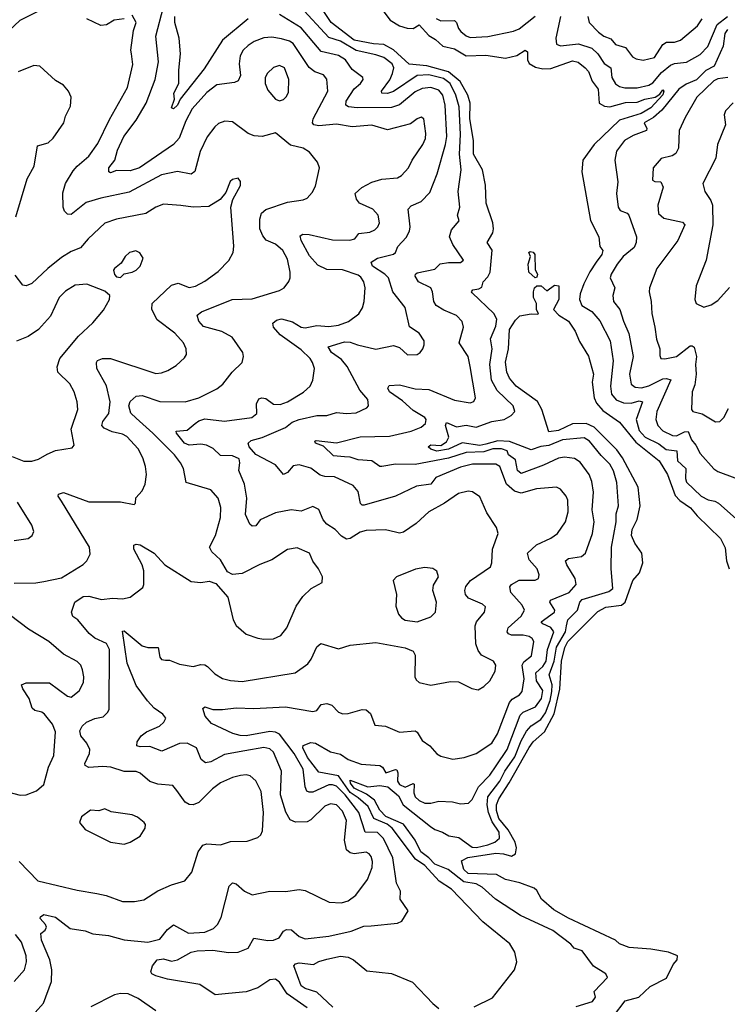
# Model space of a CAD drawing. Extents: x 1245515 to 1420776, y 606314 to 671314.
# Tile 270 of 385: x 1352962 to 1356564, y 646519 to 651529. Entities that reach past the tile are written whole.
import ezdxf

# ---------------------------------------------------------------- set-up
doc = ezdxf.new("R2010")
doc.units = 0

msp = doc.modelspace()

# ---------------------------------------------------------------- linework, layer by layer
at = {"layer": '0CON10XD'}
for points in [[(1353065, 651575.6), (1352963.3, 651525), (1352855.3, 651424.8)], [(1354875, 648920.8), (1354825, 648932.9), (1354725, 648930.8), (1354695, 648920.8), (1354645, 648889.1), (1354625, 648886.4), (1354600.6, 648900.6), (1354568.1, 648935), (1354525, 648961.5), (1354507.7, 648985), (1354485, 649036.7), (1354455, 649052.9), (1354395, 649028.6), (1354344.5, 649034.5), (1354265, 649019.2), (1354186.4, 648983.6), (1354165, 648954.2), (1354145, 648952.5), (1354133, 648963), (1354111.7, 649011.7), (1354117.8, 649095), (1354106.2, 649166.2), (1354077.9, 649235), (1354083.1, 649275), (1354078.8, 649295), (1354045, 649309.5), (1353985, 649312.3), (1353947.1, 649347.1), (1353912.5, 649365), (1353885, 649369.4), (1353825, 649364.4), (1353800.9, 649375), (1353760, 649425), (1353758.8, 649435), (1353815, 649440.8), (1353856.3, 649473.7), (1353875, 649487.6), (1353905, 649498), (1354005, 649486.2), (1354144.6, 649505.4), (1354168.9, 649525), (1354167.3, 649575), (1354180.3, 649599.7), (1354195, 649604.6), (1354215, 649601.6), (1354253.7, 649573.7), (1354288, 649572), (1354325.7, 649584.3), (1354406.5, 649633.5), (1354440.5, 649665), (1354453.8, 649695), (1354462.3, 649755), (1354453.2, 649785), (1354440.7, 649805), (1354395, 649849), (1354288.2, 649925), (1354254, 649965), (1354250, 649985), (1354269.1, 650000.9), (1354295, 650006.4), (1354351, 649991), (1354395, 649965.3), (1354415, 649961.9), (1354475, 649973.2), (1354535, 649968.3), (1354584.8, 649975.2), (1354636, 649994), (1354687.7, 650032.3), (1354707.3, 650062.7), (1354716.4, 650095), (1354720.4, 650165), (1354713.2, 650195), (1354699, 650219), (1354685, 650229.1), (1354605, 650256.6), (1354525, 650258.2), (1354479.5, 650279.5), (1354437.7, 650327.7), (1354394.7, 650405), (1354390.7, 650429.3), (1354402.9, 650437.1), (1354435, 650436), (1354555, 650409.6), (1354642.5, 650407.5), (1354668.8, 650415), (1354688.3, 650441.7), (1354745, 650448.6), (1354770.6, 650459.4), (1354785.6, 650475), (1354793.6, 650495), (1354787.3, 650535), (1354760, 650565), (1354691.4, 650595), (1354676.4, 650616.4), (1354670.6, 650645), (1354703.9, 650676.1), (1354755, 650703.3), (1354805, 650718.2), (1354885, 650724.4), (1354905, 650736.9), (1354941.1, 650775), (1354959.1, 650815), (1355014.5, 650895), (1355027.1, 650925), (1355029.4, 650949.4), (1355018.6, 651025), (1355005, 651032.9), (1354985, 651025.5), (1354951.4, 650998.6), (1354835, 650969.6), (1354755, 650992.2), (1354655, 650983.6), (1354575, 650997.5), (1354485, 650988.9), (1354460, 650995), (1354452.1, 651005), (1354455.4, 651025), (1354530.4, 651165), (1354525, 651226.2), (1354508.3, 651248.3), (1354465, 651264.7), (1354436.3, 651286.3), (1354355, 651407.3), (1354335, 651420), (1354295, 651431.6), (1354245, 651439.7), (1354205, 651437.2), (1354155, 651417.7), (1354125, 651398.5), (1354100, 651375), (1354084, 651345), (1354078.7, 651305), (1354085.9, 651245), (1354075, 651218.1), (1354055, 651209.6), (1353965, 651198.2), (1353915, 651159.2), (1353840.4, 651075), (1353808.4, 651015), (1353773.3, 650926.7), (1353745.6, 650895), (1353571.8, 650775), (1353525, 650759.8), (1353455, 650761.5), (1353425, 650749.6), (1353415.7, 650755), (1353415.9, 650775), (1353447.5, 650815), (1353460.8, 650865), (1353493.3, 650935), (1353555, 651018.5), (1353606.4, 651105), (1353652.6, 651225), (1353668.2, 651315), (1353655.9, 651445), (1353694.4, 651595)], [(1355275, 646506), (1355368.3, 646551.7), (1355481.4, 646695), (1355492.9, 646735), (1355482.2, 646785), (1355456.1, 646826.1), (1355319.5, 646939.5), (1355159.6, 647105), (1355096.7, 647145), (1355025, 647224.7), (1354977.5, 647257.5), (1354858.3, 647415), (1354832.4, 647435), (1354764.9, 647464.9), (1354735.5, 647525.5), (1354685, 647569.8), (1354645, 647597.7), (1354585, 647682), (1354485, 647699.8), (1354427.3, 647775), (1354404, 647825), (1354405, 647836.5), (1354445, 647850.9), (1354467.9, 647847.9), (1354544.3, 647804.3), (1354595, 647792.3), (1354635, 647764.6), (1354700.7, 647740.7), (1354795, 647733.9), (1354808.2, 647725), (1354826.6, 647696.6), (1354875, 647714.6), (1354881.9, 647711.9), (1354887, 647697), (1354885.6, 647655), (1354895, 647637.9), (1354925, 647624.3), (1354965, 647643.1), (1354969.8, 647639.8), (1354968.4, 647595), (1354975, 647574.4), (1354995, 647555.5), (1355025, 647542.1), (1355055, 647541.8), (1355095, 647552.2), (1355165, 647549.4), (1355205, 647540), (1355247, 647543), (1355265, 647562), (1355297.6, 647625), (1355355, 647685.3), (1355387.4, 647732.6), (1355443.8, 647815), (1355509.9, 647990.1), (1355525.1, 648004.9), (1355587.4, 648032.6), (1355618.8, 648075), (1355625.4, 648115.4), (1355593.2, 648165), (1355588.7, 648205), (1355625, 648238.4), (1355641.6, 648265), (1355649, 648325), (1355681, 648415), (1355665, 648437.1), (1355624.2, 648455), (1355616.7, 648465), (1355684.6, 648515), (1355686.1, 648525), (1355660.4, 648565), (1355663.3, 648575), (1355758.5, 648615), (1355793.8, 648655), (1355789.6, 648685), (1355746.2, 648755), (1355740.6, 648775), (1355755, 648787.5), (1355822.2, 648797.8), (1355842.5, 648815), (1355877.1, 648915), (1355885.3, 648975), (1355875.3, 649035), (1355883.3, 649125), (1355875, 649178.8), (1355860.8, 649215), (1355815, 649277.5), (1355786.6, 649296.6), (1355735, 649303.1), (1355705, 649298.6), (1355627.8, 649262.2), (1355515, 649220.4), (1355496.5, 649235), (1355485, 649288.8), (1355450, 649315), (1355442.5, 649335), (1355415, 649346), (1355370.8, 649345), (1355325, 649330.3), (1355235, 649327.8), (1355145, 649298.3), (1354975, 649265.7), (1354875, 649267.9), (1354805, 649255.4), (1354795, 649256.4), (1354755, 649283.9), (1354685, 649290.3), (1354645, 649302.7), (1354614.9, 649304.9), (1354559.2, 649309.2), (1354508.5, 649358.5), (1354467.5, 649375), (1354464.2, 649385), (1354471.4, 649388.6), (1354575, 649375.5), (1354695, 649406.6), (1354845, 649409.7), (1354955, 649435.3), (1355005, 649455.3), (1355028.5, 649475), (1355030.7, 649495), (1355024.6, 649505), (1354965, 649540.8), (1354910.1, 649590.1), (1354844.4, 649635), (1354836.2, 649655), (1354842.7, 649667.3), (1354895, 649671.5), (1354975, 649651.2), (1355045, 649647.5), (1355175, 649593.9), (1355255, 649578.9), (1355273.2, 649586.8), (1355281.4, 649605), (1355255.3, 649765.3), (1355244.6, 649815), (1355198.5, 649885), (1355221.8, 649965), (1355215, 649994.3), (1355185, 650024.5), (1355121.3, 650051.3), (1355082.7, 650075), (1355069.4, 650095), (1355063.8, 650145), (1355055.4, 650165), (1354992.2, 650195), (1354974.4, 650225), (1354976, 650235), (1354985, 650241.4), (1355075, 650260), (1355103.2, 650286.8), (1355145, 650293.5), (1355205, 650293.3), (1355221.2, 650305), (1355166.2, 650385), (1355150.5, 650425), (1355159.6, 650460.4), (1355199.2, 650505), (1355190, 650535), (1355202.7, 650575), (1355194.7, 650655), (1355208.6, 650765), (1355200.7, 650845), (1355205.2, 650945), (1355198.4, 651085), (1355182.8, 651145), (1355153.3, 651205), (1355119.4, 651229.4), (1355045, 651248.5), (1354985, 651245.8), (1354865, 651163.8), (1354835, 651153.1), (1354804.7, 651154.7), (1354803.2, 651165), (1354846.1, 651223.9), (1354860.3, 651255), (1354867.4, 651285), (1354858.4, 651305), (1354815, 651336.9), (1354775, 651351.1), (1354675, 651372), (1354595, 651419.4), (1354535, 651438.5), (1354387.9, 651597.9)], [(1355298.9, 650158.9), (1355315, 650168), (1355320.6, 650195), (1355345, 650220), (1355356.1, 650243.9), (1355366.2, 650356.2), (1355341.5, 650395), (1355370.2, 650445), (1355374, 650465), (1355369.6, 650495), (1355335.7, 650595), (1355333.4, 650686.6), (1355317.4, 650765), (1355272.3, 650845), (1355271.9, 650915), (1355253.1, 651025), (1355254.9, 651104.9), (1355243.8, 651145), (1355204.6, 651215), (1355145, 651264.5), (1355035, 651295.1), (1354945, 651302.7), (1354865, 651376.4), (1354815, 651402.2), (1354763.9, 651406.1), (1354665, 651424.9), (1354546.8, 651515), (1354511, 651571)], [(1354795, 651596), (1354847.5, 651527.5), (1354895, 651498.1), (1354935, 651486.3), (1354965.3, 651484.7), (1354995, 651503.3), (1355045, 651448.5), (1355078.3, 651428.3), (1355115.7, 651395), (1355175, 651380.2), (1355235, 651346), (1355335, 651348.8), (1355435, 651332.9), (1355492.8, 651347.2), (1355535, 651374.2), (1355546.4, 651366.4), (1355547.3, 651325), (1355555, 651306.9), (1355587.9, 651287.9), (1355625, 651280), (1355665, 651280.4), (1355775, 651319.5), (1355805, 651312.5), (1355840, 651285), (1355856.8, 651265), (1355875.7, 651215.7), (1355905.9, 651175), (1355911.5, 651105), (1355939, 651089), (1355965, 651086.5), (1356045, 651108), (1356105, 651110), (1356143.8, 651125), (1356195.8, 651134.2), (1356219.6, 651150.4), (1356235, 651171.5), (1356240, 651165), (1356235, 651146.7), (1356175, 651080.9), (1356125, 651051.8), (1356015, 651018.8), (1355885.6, 650895), (1355827.7, 650815), (1355822.9, 650755), (1355868.1, 650508.1), (1355909.5, 650425), (1355915.5, 650375.5), (1355930, 650355), (1355925.9, 650335), (1355897.1, 650295), (1355863.3, 650246.7), (1355833.4, 650185), (1355814.2, 650135), (1355810.9, 650105), (1355823.3, 650075), (1355874.6, 650045), (1355915, 649996.4), (1355967.8, 649895), (1355983.1, 649793.1), (1355968.9, 649665), (1355974.5, 649624.5), (1355997.7, 649595), (1356035, 649580), (1356075, 649578.8), (1356115, 649589.6), (1356132.3, 649585), (1356099.1, 649495), (1356115, 649438.2), (1356145.8, 649405), (1356215, 649370.9), (1356252.6, 649342.6), (1356306.9, 649335), (1356310.3, 649285), (1356353, 649245), (1356351.4, 649195), (1356356.3, 649176.4), (1356430.4, 649105), (1356465.8, 649085.8), (1356499.5, 649079.5), (1356518.8, 649068.8), (1356609.2, 648989.2)], [(1353853.5, 650756.5), (1353835, 650743.3), (1353765, 650756.1), (1353685, 650740.3), (1353519, 650651), (1353375, 650621.8), (1353301.5, 650598.5), (1353225, 650538.8), (1353205, 650540.3), (1353191.1, 650555), (1353184.2, 650575), (1353182.2, 650647.8), (1353194.8, 650695.2), (1353235, 650760), (1353255, 650784.4), (1353315, 650834.4), (1353360.1, 650899.9), (1353419, 651021), (1353511.1, 651185), (1353538.1, 651301.9), (1353531.2, 651355), (1353527.9, 651375), (1353542.5, 651475), (1353555.4, 651515), (1353535, 651552.5)], [(1353495, 651534), (1353442.7, 651527.3), (1353405, 651503.8), (1353375, 651500), (1353305, 651534.2)], [(1354425, 646501.2), (1354323, 646573), (1354285, 646631.8), (1354265, 646647.3), (1354235, 646643.5), (1354175, 646602.3), (1354115, 646582.6), (1354025.3, 646574.7), (1353957.8, 646567.8), (1353879.3, 646619.3), (1353715, 646646.9), (1353655, 646664.2), (1353634.3, 646674.3), (1353630, 646685), (1353639.2, 646715), (1353662.5, 646745), (1353695, 646751.3), (1353735, 646739.4), (1353765, 646745.2), (1353835, 646783.9), (1353865, 646791.1), (1353944.8, 646794.8), (1354025, 646782.3), (1354075, 646784.7), (1354125, 646805.6), (1354153.8, 646856.2), (1354225, 646844.6), (1354255, 646846.2), (1354282.5, 646857.5), (1354305, 646891.4), (1354320.2, 646899.8), (1354345, 646897.8), (1354385, 646863.5), (1354415, 646852), (1354535, 646866.1), (1354649.1, 646890.9), (1354713.2, 646916.8), (1354751.7, 646918.3), (1354885, 646931.2), (1354907.7, 646942.3), (1354940, 646995), (1354899.4, 647055), (1354900.5, 647095), (1354880.9, 647135), (1354860.8, 647265), (1354813.3, 647363.3), (1354783.6, 647393.6), (1354721.5, 647395), (1354688.5, 647495), (1354619.6, 647585), (1354575, 647629.2), (1354555, 647636.7), (1354535, 647636), (1354455, 647598.8), (1354435, 647597.9), (1354424.5, 647604.5), (1354414.8, 647625), (1354405.3, 647715), (1354359.6, 647795), (1354285, 647893.6), (1354265, 647903.4), (1354235, 647906.8), (1354115, 647885.2), (1354085, 647887.2), (1354047.8, 647897.8), (1353938.7, 647948.7), (1353906, 647985), (1353894.4, 648025), (1353905, 648032.5), (1353945, 648019.6), (1353995, 648018.8), (1354065, 648028.5), (1354153.5, 648023.5), (1354315, 648032.2), (1354455, 648009.1), (1354475, 648014.5), (1354497.5, 648045), (1354525, 648049.7), (1354551, 648041), (1354585, 648005.7), (1354607.1, 647997.1), (1354635, 647998.5), (1354705, 648019.1), (1354725, 648017.5), (1354748.6, 647998.6), (1354770, 647940), (1354825, 647934.4), (1354895, 647903.5), (1354975, 647910.5), (1354985, 647904.2), (1355010.9, 647860.9), (1355049.2, 647835), (1355085, 647794.2), (1355105, 647781.4), (1355167, 647767), (1355225, 647775.6), (1355285, 647795.7), (1355365, 647848.6), (1355394.6, 647895), (1355454.8, 648055.2), (1355468.3, 648071.7), (1355506.9, 648093.1), (1355519.4, 648110.6), (1355529.1, 648175), (1355519.5, 648245), (1355527.5, 648262.5), (1355567.7, 648292.3), (1355578.2, 648365), (1355570.5, 648380.5), (1355555, 648390.3), (1355525, 648397), (1355465, 648397.5), (1355449.4, 648405), (1355443.5, 648415), (1355448.8, 648435), (1355515.4, 648495), (1355531.1, 648525), (1355520.5, 648550.5), (1355462.2, 648615), (1355456.5, 648643.5), (1355465, 648655.5), (1355505, 648676.9), (1355585, 648677.8), (1355602, 648685), (1355606.7, 648705), (1355596.4, 648735), (1355555, 648780.6), (1355546.8, 648815), (1355592.8, 648857.2), (1355665, 648890.4), (1355700, 648915), (1355740.6, 648975), (1355753.5, 649025), (1355752.5, 649085), (1355744.4, 649105), (1355715, 649140.6), (1355695, 649150.9), (1355592.2, 649142.2), (1355515, 649120), (1355480.1, 649130.1), (1355440, 649165), (1355405.3, 649255), (1355385, 649267.8), (1355267.4, 649267.4), (1355205, 649251.6), (1355080, 649200), (1355055, 649166.6), (1354981.4, 649155), (1354875, 649104.4), (1354715, 649058.5), (1354705, 649058.9), (1354697.4, 649067.4), (1354685, 649128), (1354658.9, 649158.9), (1354565, 649203.8), (1354515.4, 649204.6), (1354492.1, 649212.1), (1354445, 649246.7), (1354385, 649264.5), (1354355, 649258.9), (1354325, 649225.7), (1354305, 649215.8), (1354264.4, 649265), (1354165, 649316.5), (1354130.9, 649355), (1354125.5, 649375), (1354141.3, 649388.7), (1354196.6, 649403.4), (1354315, 649454.7), (1354348.9, 649481.1), (1354384.6, 649494.6), (1354475, 649514.6), (1354525, 649515.5), (1354575, 649531.1), (1354625.5, 649525.5), (1354675, 649528.5), (1354730, 649555), (1354737.1, 649565), (1354735, 649596), (1354693.4, 649643.4), (1354629.6, 649765), (1354599.8, 649799.8), (1354549.5, 649835), (1354532, 649865), (1354615, 649889.4), (1354645, 649887.8), (1354682.5, 649875), (1354775, 649852.9), (1354865, 649872.2), (1354895, 649860.8), (1354935.9, 649824.1), (1354985, 649826.2), (1355000, 649835), (1355013.3, 649855), (1355021.2, 649875), (1355020.8, 649895), (1354995, 649933.8), (1354945.6, 649965.6), (1354924.7, 650064.7), (1354862.3, 650145), (1354838.9, 650215), (1354820, 650235), (1354757.2, 650275), (1354752, 650295), (1354784.2, 650315.8), (1354865, 650336.4), (1354875.6, 650345), (1354886.9, 650375), (1354929.9, 650420.1), (1354946.9, 650453.1), (1354950, 650475), (1354939.5, 650565), (1354955, 650581.5), (1355005.3, 650604.7), (1355050.2, 650649.8), (1355086.7, 650745), (1355128.9, 650895), (1355136.2, 650935), (1355127.4, 651095), (1355115.6, 651145), (1355095, 651170.6), (1355055, 651183.9), (1355010.8, 651179.2), (1354975, 651161.8), (1354895, 651095.3), (1354855, 651081.9), (1354679.9, 651079.9), (1354636.3, 651086.3), (1354622.5, 651095), (1354623.5, 651115), (1354665, 651177.9), (1354697.5, 651205), (1354711.2, 651225), (1354708.8, 651235), (1354655, 651276.5), (1354620.4, 651325), (1354585, 651347.1), (1354497.4, 651367.4), (1354395, 651488.1), (1354285, 651555.3)], [(1354125, 651533.6), (1353995.4, 651425), (1353901.4, 651278.6), (1353779.7, 651125), (1353766.3, 651095), (1353745, 651075.5), (1353735, 651081.2), (1353751.1, 651125), (1353747.5, 651155), (1353773.1, 651205), (1353772.2, 651272.2), (1353781.6, 651355), (1353774.7, 651435), (1353752.3, 651515), (1353751.4, 651545)], [(1355082.5, 651535), (1355105, 651523.1), (1355175, 651524.6), (1355185.3, 651515.2), (1355195.4, 651485), (1355208.3, 651468.3), (1355235, 651446.9), (1355255, 651439.3), (1355345, 651444.2), (1355475, 651470), (1355505, 651482), (1355585, 651547.5)], [(1355714.4, 651545), (1355690.8, 651435), (1355694.6, 651404.6), (1355715.5, 651395.5), (1355807.1, 651407.1), (1355875, 651383.7), (1355905, 651356.2), (1355936.6, 651306.6), (1355970.4, 651285), (1355975.8, 651235), (1355995, 651202.1), (1356015, 651188.8), (1356042.9, 651182.9), (1356105, 651183.3), (1356165, 651196.8), (1356185, 651208.6), (1356228.9, 651261.1), (1356275, 651297.1), (1356295, 651305.8), (1356356.2, 651313.8), (1356425, 651351.3), (1356465, 651393.1), (1356512.5, 651505), (1356565, 651545.9)], [(1355854.4, 651545), (1355861.1, 651515), (1355908.5, 651465), (1355935.2, 651445.2), (1355971, 651431), (1355995, 651403.1), (1356045, 651387.3), (1356080.8, 651340.8), (1356100.2, 651330.2), (1356135, 651323.6), (1356192.8, 651337.2), (1356235, 651402.5), (1356255, 651415.2), (1356295, 651415.3), (1356325.3, 651424.7), (1356411.2, 651498.8), (1356436.5, 651533.5)], [(1356565, 651479.2), (1356550.9, 651459.1), (1356542.2, 651395), (1356496.9, 651293.1), (1356455, 651271), (1356407.1, 651222.9), (1356355, 651201.1), (1356316.7, 651175), (1356231.2, 651068.8), (1356187.7, 651032.3), (1356140.9, 651005), (1356153.8, 650975), (1356151.8, 650965), (1356085, 650940.7), (1356040.6, 650915), (1356000.5, 650859.5), (1355991.5, 650815), (1356007.3, 650705), (1355998.9, 650645), (1356007.5, 650575), (1356018.1, 650558.1), (1356053.8, 650545), (1356061.9, 650535), (1356102.1, 650425), (1356099.5, 650395), (1356089.5, 650370.5), (1356033.4, 650325), (1356002.8, 650285), (1355972.1, 650235), (1355966.7, 650215), (1355990.5, 650165), (1355981.7, 650125), (1355985, 650095.8), (1356016.8, 650055), (1356034.8, 649994.8), (1356063.2, 649933.2), (1356084.7, 649815), (1356065.9, 649725), (1356073.8, 649675), (1356095, 649659.1), (1356126.7, 649656.8), (1356165, 649665.5), (1356235, 649701.6), (1356255, 649704.3), (1356277, 649697), (1356205.3, 649535), (1356200, 649495), (1356209.3, 649465), (1356235, 649437.5), (1356285, 649413.3), (1356305, 649412.6), (1356345, 649432.2), (1356365, 649434.5), (1356381.4, 649391.4), (1356403.9, 649365), (1356425, 649321.9), (1356495, 649243.1), (1356515, 649229.5), (1356602.7, 649197.3)], [(1353106.8, 650903.2), (1353133, 650927), (1353188, 651005), (1353195, 651037.5), (1353221.2, 651088.8), (1353224, 651135), (1353211.2, 651165), (1353185.9, 651195.9), (1353145, 651220), (1353065, 651292), (1353035, 651295.8), (1352955, 651263.8)], [(1354285, 651116.7), (1354305, 651123.3), (1354320.8, 651139.2), (1354329.7, 651160.3), (1354332.2, 651225), (1354310, 651285), (1354285, 651296.2), (1354254.7, 651285.3), (1354222.9, 651257.1), (1354212.5, 651235), (1354211.2, 651205), (1354225, 651170), (1354265, 651124), (1354285, 651116.7)], [(1356565.5, 651234.5), (1356515, 651227.9), (1356495, 651218.2), (1356407.9, 651135), (1356348.5, 651031.5), (1356319.1, 650965), (1356314.5, 650875.5), (1356301.7, 650848.3), (1356283.6, 650836.4), (1356226.4, 650823.6), (1356185.7, 650775), (1356183.1, 650713.1), (1356195, 650705.8), (1356225, 650704), (1356236.9, 650676.9), (1356210.3, 650585), (1356213.3, 650543.3), (1356240, 650520), (1356335, 650498.9), (1356347.3, 650485), (1356312.7, 650405), (1356205, 650264), (1356168.2, 650165), (1356165.4, 650145), (1356175.9, 650095.9), (1356179.3, 650035), (1356194.1, 649964.1), (1356204, 649904), (1356220.5, 649855), (1356220, 649820), (1356225.7, 649805.7), (1356245, 649803.3), (1356305, 649815.4), (1356375, 649869.5), (1356385, 649870.5), (1356395, 649862.5), (1356407.3, 649815), (1356401.2, 649775), (1356404.6, 649725), (1356398.1, 649671.9), (1356384.4, 649635), (1356381.2, 649545), (1356387.5, 649535), (1356435, 649524.4), (1356503.1, 649483.1), (1356525.4, 649484.6), (1356546, 649505), (1356568.9, 649551.1)], [(1356594.3, 651105.7), (1356554.4, 651065), (1356547.5, 651045), (1356553.8, 650995), (1356513.8, 650895), (1356504.5, 650825), (1356439.2, 650695), (1356449.4, 650655), (1356479.7, 650609.8), (1356488.9, 650585), (1356490.8, 650485), (1356456.7, 650305), (1356405.8, 650175), (1356399.2, 650105), (1356405.8, 650085.8), (1356445, 650066), (1356481.2, 650078.8), (1356515, 650101.2), (1356575, 650166.2)], [(1352960, 647245), (1353055, 647148.1), (1353255, 647100), (1353355, 647082.5), (1353403.4, 647073.4), (1353485, 647041.5), (1353547.6, 647042.4), (1353595, 647051.1), (1353665, 647096.7), (1353735, 647126.5), (1353803.1, 647146.9), (1353837.9, 647192.1), (1353870, 647295), (1353895, 647329.2), (1353915, 647335.6), (1353985, 647330), (1354035, 647348.1), (1354120.9, 647349.1), (1354175, 647368), (1354189.1, 647380.9), (1354198.5, 647401.5), (1354202.5, 647495), (1354191.5, 647601.5), (1354165, 647655.7), (1354135, 647681.5), (1354115, 647687.3), (1354086.2, 647683.8), (1354045, 647672.7), (1353985, 647645.5), (1353943.6, 647615), (1353875, 647545.4), (1353845, 647533.9), (1353825, 647536.2), (1353805, 647547.5), (1353762.3, 647607.7), (1353742.2, 647632.2), (1353665, 647639.7), (1353625, 647652.2), (1353575, 647695.4), (1353555, 647704.6), (1353495, 647703.3), (1353425.7, 647725.7), (1353385, 647729.5), (1353314.7, 647724.7), (1353295.7, 647735), (1353294.5, 647745), (1353317.1, 647795), (1353320, 647815), (1353305, 647848.1), (1353273.5, 647885), (1353268.9, 647911.1), (1353280.8, 647935), (1353302.5, 647955), (1353344.3, 647974.3), (1353387.4, 647982.6), (1353410.8, 648005), (1353418.3, 648021.7), (1353420.2, 648325), (1353405, 648355.3), (1353345, 648381.8), (1353315.9, 648405.9), (1353257.8, 648475), (1353232.7, 648492.7), (1353226.8, 648515), (1353242.9, 648565), (1353285, 648594.6), (1353314.6, 648595.4), (1353379.3, 648579.3), (1353435, 648585.5), (1353485, 648582.1), (1353525, 648590.9), (1353589.4, 648640.6), (1353594.4, 648655.6), (1353594.4, 648725), (1353586, 648756), (1353543.1, 648835), (1353543.8, 648855), (1353555, 648860), (1353575, 648856.9), (1353646.9, 648815), (1353701.4, 648755), (1353835, 648670), (1353884.1, 648665.9), (1353927.3, 648672.7), (1353960.9, 648660.9), (1354021.1, 648591.1), (1354049.4, 648475), (1354065, 648446), (1354115, 648402.5), (1354175, 648382.2), (1354205, 648376.9), (1354255, 648379.1), (1354291.9, 648395), (1354322.7, 648435), (1354368.9, 648545), (1354404.3, 648595), (1354445.5, 648634.5), (1354502.5, 648665), (1354503.3, 648695), (1354484, 648735), (1354455, 648773.8), (1354437.5, 648815), (1354375, 648842.5), (1354325, 648834.2), (1354245, 648781.1), (1354185, 648757.8), (1354095, 648711.4), (1354046.1, 648706.1), (1354020.5, 648720.5), (1353985, 648781.2), (1353940.7, 648820.7), (1353927.8, 648845), (1353958.3, 648905), (1353984.6, 648995.4), (1353986.7, 649046.7), (1353973.1, 649095), (1353935, 649137.8), (1353810, 649175), (1353796.7, 649245), (1353781.5, 649275), (1353749.6, 649315), (1353640.8, 649425), (1353555, 649501.5), (1353527.7, 649527.7), (1353517.8, 649565), (1353525, 649586.7), (1353555.9, 649614.1), (1353585, 649617.6), (1353676.1, 649586.1), (1353805, 649585.4), (1353875, 649605.5), (1353965, 649650.6), (1353996.1, 649673.9), (1354043.8, 649736.2), (1354094.3, 649785.7), (1354102, 649815), (1354097.5, 649835), (1354044.6, 649914.6), (1353991.8, 649941.8), (1353898.7, 649968.7), (1353873.8, 649995), (1353866.4, 650025), (1353887.4, 650042.6), (1354043.7, 650106.3), (1354145, 650109.1), (1354285, 650151.4), (1354308, 650165), (1354332.4, 650197.6), (1354339.4, 650215), (1354339.1, 650245), (1354325, 650311.2), (1354301.5, 650355), (1354265, 650386.2), (1354217.5, 650407.5), (1354200.1, 650430.1), (1354185.3, 650465.3), (1354184.1, 650515), (1354193.1, 650545), (1354215, 650563.2), (1354325, 650601.3), (1354405, 650611.9), (1354425, 650620.6), (1354450.9, 650649.1), (1354467.2, 650682.8), (1354488, 650775), (1354478.8, 650805), (1354438.1, 650855), (1354405.8, 650875), (1354341.5, 650891.5), (1354265, 650954.2), (1354195.9, 650934.1), (1354155, 650937.7), (1354125, 650949.5), (1354045, 651010), (1354006.6, 651013.4), (1353975, 651000.6), (1353955, 650984.4), (1353916.5, 650933.5), (1353880.8, 650859.3), (1353853.5, 650756.5)], [(1352943.6, 650526.4), (1353000.7, 650719.3), (1353036.2, 650783.8), (1353053.4, 650886.6), (1353106.8, 650903.2)], [(1352935, 648662.9), (1353045, 648664.6), (1353085, 648671.2), (1353175, 648689.5), (1353285, 648756.9), (1353304.3, 648775), (1353320.5, 648809.5), (1353317.5, 648845), (1353175, 649080), (1353158.8, 649105), (1353160, 649115), (1353185, 649123.1), (1353315, 649076.2), (1353475, 649076.5), (1353545, 649062), (1353551.2, 649068.8), (1353554.3, 649095.7), (1353585, 649131.2), (1353600.6, 649165), (1353607.8, 649215), (1353603.6, 649255), (1353589.8, 649299.8), (1353565.8, 649345.8), (1353508.3, 649408.2), (1353485, 649420), (1353432.5, 649432.5), (1353391.6, 649451.6), (1353380.4, 649465), (1353386.1, 649485), (1353415.4, 649525), (1353422.7, 649585), (1353405, 649665.8), (1353355.4, 649755), (1353353.1, 649785), (1353359.2, 649795), (1353384.2, 649805.8), (1353425, 649804.7), (1353655, 649728.2), (1353685, 649731.8), (1353715.8, 649745), (1353759.6, 649770.4), (1353802, 649808), (1353811.1, 649825), (1353810, 649855), (1353795.6, 649885), (1353751.5, 649935), (1353661.5, 650001.5), (1353635.3, 650055), (1353636.2, 650085), (1353735, 650178.8), (1353768.6, 650188.6), (1353825, 650167.3), (1353856.6, 650173.4), (1353905, 650198.9), (1353971.9, 650248.1), (1354026.3, 650303.7), (1354048.1, 650345), (1354052.4, 650377.6), (1354036.9, 650575), (1354047.5, 650615), (1354086, 650686), (1354086.4, 650706.4), (1354075, 650722.5), (1354045, 650716.2), (1354034.3, 650705.7), (1354010.9, 650649.1), (1353982, 650615), (1353925, 650578.2), (1353845, 650574.6), (1353783.2, 650583.2), (1353695, 650590.9), (1353655, 650575.4), (1353605, 650543.8), (1353455.9, 650514.1), (1353395, 650494.5), (1353310.6, 650415), (1353272.2, 650367.8), (1353225, 650350), (1353175, 650320), (1353105, 650263.6), (1353025, 650186.5), (1352995.7, 650175.7), (1352978.1, 650178.1), (1352938.7, 650228.7)], [(1353475, 650217.5), (1353493.8, 650236.2), (1353535, 650243.8), (1353555, 650254), (1353576.2, 650275), (1353591.2, 650315), (1353573.4, 650343.4), (1353553, 650353), (1353522, 650345), (1353498.6, 650325), (1353479.7, 650290.3), (1353445, 650263.3), (1353440, 650255), (1353445, 650232.5), (1353455, 650220.8), (1353475, 650217.5)], [(1355585, 650216.5), (1355553.8, 650245), (1355549.5, 650285), (1355561.4, 650325), (1355553.8, 650345), (1355560.5, 650349.5), (1355575, 650345.7), (1355583.8, 650335), (1355586.1, 650256.1), (1355597.5, 650235), (1355595, 650219.4), (1355585, 650216.5)], [(1352925, 649306.7), (1352983.3, 649283.3), (1353025, 649282.3), (1353057.6, 649292.4), (1353101.6, 649318.4), (1353145, 649337.1), (1353228.8, 649351.2), (1353240, 649365), (1353224.5, 649445), (1353258.1, 649545), (1353255.8, 649585), (1353240, 649635), (1353217, 649677), (1353156.7, 649735), (1353153.2, 649763.2), (1353166.9, 649805), (1353261.2, 649918.8), (1353334.1, 649985.9), (1353389.1, 650050.9), (1353419.6, 650105), (1353421.8, 650125), (1353395, 650147.9), (1353305, 650184.2), (1353245, 650179.2), (1353195, 650148.6), (1353162.9, 650115), (1353119.6, 650020.4), (1353057.7, 649952.3), (1353005, 649917.8), (1352946.3, 649893.7)], [(1355795, 646508.2), (1355877.2, 646532.8), (1355893.3, 646555), (1355886.2, 646585), (1355954.3, 646655), (1355946, 646675), (1355883.4, 646713.4), (1355825, 646790.8), (1355785, 646804.2), (1355767.5, 646825), (1355675.2, 646895.2), (1355510.7, 646970.7), (1355384, 647054), (1355315.9, 647115.9), (1355285, 647131.6), (1355222.5, 647142.5), (1355142.8, 647205), (1355075, 647232.3), (1355044.9, 647264.9), (1355004.2, 647295), (1354975, 647354), (1354915, 647436.2), (1354826.1, 647475), (1354795, 647507.7), (1354768.7, 647558.7), (1354728.1, 647588.1), (1354665, 647618.8), (1354646.4, 647645), (1354645, 647659.2), (1354735, 647625.7), (1354795, 647632.1), (1354836.1, 647625), (1354889.5, 647579.5), (1354913.4, 647533.4), (1355053.6, 647423.6), (1355075, 647408), (1355115, 647395.7), (1355146.6, 647376.6), (1355197.5, 647367.5), (1355265, 647318.3), (1355287.6, 647317.6), (1355345, 647330.6), (1355380.6, 647345), (1355403.6, 647365), (1355403, 647395), (1355367.7, 647447.7), (1355348.2, 647495), (1355341.2, 647535), (1355345.4, 647575), (1355405.4, 647655), (1355431.3, 647705), (1355482.1, 647777.9), (1355515, 647860.3), (1355541.5, 647908.5), (1355565, 647936.6), (1355615, 647968.4), (1355637.6, 648002.4), (1355662.4, 648065), (1355671.3, 648111.3), (1355671.6, 648145), (1355657.6, 648195), (1355682.5, 648265), (1355694.2, 648335.8), (1355739.6, 648415), (1355745.2, 648445), (1355752.5, 648475), (1355801, 648525), (1355813.2, 648565), (1355825, 648578.9), (1355960.6, 648619.4), (1355981.1, 648635), (1355972.9, 648735), (1355973.6, 648845), (1355997.3, 648975), (1355997.8, 649015), (1356009.1, 649055), (1356002, 649175), (1355985, 649233.6), (1355965, 649267.3), (1355921.1, 649311.1), (1355862.9, 649385), (1355835, 649402.1), (1355725, 649391.2), (1355655, 649363.3), (1355615, 649357.3), (1355565, 649340.3), (1355455, 649383.1), (1355395, 649386), (1355335, 649368.7), (1355305, 649362.1), (1355214, 649376), (1355145, 649343.9), (1355085, 649334.5), (1355055, 649343.9), (1355042, 649355), (1355055, 649366.1), (1355105, 649363.1), (1355135, 649381.9), (1355145.8, 649405), (1355129.4, 649465), (1355135, 649479.1), (1355185, 649457.9), (1355235, 649465.2), (1355285, 649455.8), (1355365, 649485.2), (1355427.9, 649495), (1355463.8, 649515), (1355482.1, 649535), (1355474.5, 649565), (1355392.4, 649642.4), (1355364.4, 649695), (1355355.3, 649775), (1355367.3, 649855), (1355357.8, 649905), (1355385, 649970), (1355390, 650005), (1355374.8, 650034.8), (1355265, 650139.4), (1355262.4, 650145), (1355269.4, 650155), (1355298.9, 650158.9)], [(1355985, 646458), (1356043.1, 646536.9), (1356113.8, 646555), (1356170.3, 646609.7), (1356255, 646652), (1356288.9, 646721.1), (1356308.8, 646745), (1356310, 646765), (1356264.6, 646784.6), (1356175, 646799.7), (1356065, 646808.9), (1356015, 646826.9), (1355995.4, 646845), (1355755, 646957.8), (1355680.2, 647000.2), (1355617.7, 647055), (1355595, 647098.1), (1355580.2, 647110.2), (1355507.1, 647137.1), (1355435, 647154.2), (1355389.3, 647179.3), (1355245, 647184.8), (1355222.1, 647205), (1355211.2, 647248.8), (1355243.8, 647266.2), (1355385, 647288.7), (1355425, 647285.1), (1355465, 647272.7), (1355484.9, 647285.1), (1355491.4, 647315), (1355484.6, 647345), (1355447.7, 647407.7), (1355401.6, 647465), (1355388.8, 647505), (1355389.7, 647535), (1355400.7, 647565), (1355453.3, 647646.7), (1355555, 647825.9), (1355576.3, 647855), (1355633.9, 647906.1), (1355682.2, 647997.8), (1355712.1, 648122.1), (1355720.3, 648265), (1355737.6, 648335), (1355752.6, 648365), (1355905, 648518.2), (1355945, 648540.7), (1356025, 648550.4), (1356044, 648566), (1356083.4, 648675), (1356116.2, 648715), (1356133.8, 648765), (1356128.2, 648815), (1356092.2, 648865), (1356076.5, 648905), (1356079.6, 648935), (1356104.2, 648985.8), (1356120.6, 649055), (1356110.5, 649150.5), (1356030, 649300), (1356000.6, 649340.6), (1355885.8, 649455.8), (1355845, 649474.2), (1355775, 649473.1), (1355705, 649439.7), (1355655, 649431.5), (1355620.3, 649545), (1355596.9, 649586.9), (1355489.6, 649665), (1355454.4, 649705.6), (1355442, 649735), (1355434.2, 649785.8), (1355450.6, 649855), (1355455, 649953.3), (1355485, 650000), (1355507.6, 650022.4), (1355565, 650032.5), (1355600, 650030), (1355603.3, 650035), (1355592.3, 650052.3), (1355592.9, 650085), (1355585, 650098), (1355576.9, 650115), (1355576.5, 650145), (1355582.8, 650165), (1355594.6, 650175.4), (1355616.7, 650175), (1355645, 650150), (1355685, 650178.1), (1355705.5, 650175.5), (1355706, 650105), (1355678.8, 650055), (1355706, 650025), (1355755.4, 649995.4), (1355789.2, 649945), (1355811.7, 649891.7), (1355857.6, 649817.6), (1355882.2, 649725), (1355876.2, 649685), (1355885.9, 649605), (1355897.5, 649577.5), (1355930.5, 649540.5), (1356015, 649481.8), (1356098.9, 649378.9), (1356217.2, 649285), (1356259.3, 649215), (1356297.7, 649107.7), (1356322.5, 649082.5), (1356376.2, 649045), (1356410.4, 649005), (1356528.8, 648888.8), (1356552.3, 648842.3), (1356560, 648775), (1356573.3, 648735)], [(1353042, 646478), (1353083.8, 646525), (1353124.5, 646635.5), (1353126.5, 646695), (1353116.2, 646745), (1353073.9, 646846.1), (1353070.5, 646879.5), (1353093, 646897), (1353098.8, 646911.2), (1353094, 646925), (1353067.5, 646955), (1353069.2, 646965), (1353084.6, 646975.4), (1353145, 646963.2), (1353218.8, 646905), (1353295, 646893.1), (1353335, 646878.2), (1353415, 646868.7), (1353495, 646847.3), (1353615, 646836.2), (1353675, 646850), (1353715, 646900.6), (1353745, 646922.9), (1353821.5, 646881.5), (1353905, 646886.9), (1353949.4, 646905), (1353968.5, 646925), (1353988.3, 646961.7), (1354028.9, 647121.1), (1354045, 647136.7), (1354065, 647132.9), (1354105.8, 647095), (1354145, 647076.9), (1354235, 647094.4), (1354315, 647093.3), (1354385, 647103.6), (1354415, 647098.1), (1354538.3, 647038.3), (1354600, 647035), (1354635, 647046.5), (1354672.5, 647075), (1354733.3, 647155), (1354756, 647215), (1354757.2, 647245), (1354750.7, 647270.7), (1354741.1, 647285), (1354725, 647293.3), (1354664.7, 647284.7), (1354645, 647289.6), (1354625.8, 647305.8), (1354615.3, 647355), (1354626.4, 647455), (1354605, 647501.2), (1354575, 647534.7), (1354545, 647539.5), (1354515, 647528.1), (1354445, 647458.2), (1354425, 647447.5), (1354366.2, 647446.2), (1354338.2, 647458.2), (1354316.8, 647496.8), (1354289.4, 647585), (1354294.7, 647705), (1354255, 647801.5), (1354235, 647819.1), (1354205, 647826.2), (1354108.1, 647808.1), (1354005, 647790.7), (1353935, 647752.5), (1353907.5, 647747.5), (1353886.7, 647765), (1353861.9, 647825), (1353815, 647847.5), (1353775, 647845.9), (1353686.4, 647806.4), (1353625, 647830.4), (1353575, 647828.5), (1353558, 647835), (1353561.1, 647855), (1353581.1, 647885), (1353607.5, 647905), (1353674.3, 647935), (1353695.6, 647955), (1353705.6, 647975), (1353690.8, 647995), (1353646.7, 648026.8), (1353612.7, 648062.7), (1353555, 648140.6), (1353510, 648255), (1353485, 648417.5), (1353495, 648420), (1353585, 648344), (1353615, 648335.4), (1353667.5, 648335), (1353675.8, 648285), (1353685, 648274.2), (1353705, 648270), (1353725, 648270.8), (1353775, 648249.2), (1353845, 648237.5), (1353885, 648247.5), (1353905, 648245.7), (1353918.8, 648238.8), (1353955, 648200.6), (1353995, 648177.8), (1354035, 648166.7), (1354095, 648161.8), (1354363.8, 648205), (1354428.7, 648251.3), (1354446, 648275), (1354475, 648338.6), (1354494.6, 648355.4), (1354585, 648328), (1354645, 648346), (1354775, 648360.6), (1354923.7, 648333.7), (1354965, 648315.7), (1354974.4, 648295), (1354972.9, 648185), (1354979.7, 648169.7), (1354995, 648157.1), (1355055, 648142.7), (1355155, 648161.1), (1355195, 648160), (1355263.3, 648126.7), (1355295, 648120), (1355325, 648136), (1355355.6, 648165), (1355382.9, 648215), (1355385.6, 648245), (1355374.4, 648264.4), (1355313.1, 648295), (1355295, 648319.2), (1355283.7, 648353.6), (1355280.3, 648445), (1355288, 648465), (1355327.7, 648515), (1355332.3, 648542.3), (1355317.5, 648555), (1355246.9, 648585), (1355231.5, 648605), (1355227.5, 648625), (1355233.5, 648645), (1355257.5, 648675), (1355359.2, 648745), (1355365.4, 648765), (1355368.8, 648835), (1355398, 648915), (1355389.2, 648945), (1355339.5, 649019.5), (1355305, 649100.8), (1355267.2, 649127.2), (1355245, 649130), (1355195, 649118.5), (1355125, 649069.6), (1355045, 649024.5), (1354980.5, 648965), (1354915, 648921.8), (1354895, 648916.8), (1354875, 648920.8)], [(1352935, 648880), (1353005, 648890), (1353026.7, 648905), (1353033.8, 648925), (1353025, 648956.7), (1352951.1, 649075)], [(1354985, 648464.7), (1355055, 648491.5), (1355078.5, 648515), (1355082.9, 648565), (1355064.5, 648625.5), (1355068.9, 648651.1), (1355094.3, 648695), (1355085, 648723.3), (1355065, 648736.2), (1355025, 648742), (1354977.5, 648732.5), (1354880, 648695), (1354863.6, 648676.4), (1354880, 648605), (1354876.4, 648545), (1354890, 648505), (1354905, 648485.5), (1354925, 648473.4), (1354985, 648464.7)], [(1352875, 647607.1), (1352965, 647582.5), (1352995, 647584.2), (1353047.5, 647605), (1353085, 647637.5), (1353109.4, 647725), (1353135.5, 647785), (1353144, 647905), (1353130, 647945), (1353089.5, 647995), (1353075, 648005.4), (1353039.2, 648015), (1353026.8, 648026.8), (1353011.3, 648075), (1352978.5, 648125), (1352972, 648145), (1352995.5, 648154.5), (1353115, 648154.5), (1353205, 648087.5), (1353225, 648082.2), (1353265.8, 648114.2), (1353286.5, 648156.5), (1353288.8, 648185), (1353281.9, 648221.9), (1353273.1, 648245), (1353255, 648264.3), (1353185, 648300), (1353111.4, 648365), (1353007.9, 648427.9), (1352915, 648497.3)], [(1353495, 647334.2), (1353525, 647344), (1353575.6, 647374.4), (1353601.2, 647415), (1353603.6, 647433.6), (1353596.7, 647445), (1353562.1, 647472.1), (1353535, 647482.5), (1353427.7, 647497.7), (1353395, 647513.8), (1353365, 647503.3), (1353323.6, 647506.4), (1353276.4, 647473.6), (1353266.7, 647445), (1353295, 647408.8), (1353425, 647344), (1353495, 647334.2)], [(1352934.4, 646635), (1352986.7, 646695), (1352997.7, 646735), (1352994.7, 646765), (1352972.1, 646835), (1352941.6, 646875)], [(1354556.7, 646505), (1354475, 646580.7), (1354415, 646600.3), (1354395, 646612.9), (1354357.3, 646715), (1354366.7, 646725), (1354385, 646730.4), (1354458.5, 646721.5), (1354485, 646737.8), (1354525, 646749.2), (1354595, 646763.3), (1354635, 646758.9), (1354661.3, 646745), (1354728.7, 646688.7), (1354855, 646675.5), (1354961.1, 646631.1), (1355065, 646522.5), (1355095, 646498)], [(1353656.1, 646486.1), (1353565, 646549.5), (1353515, 646572), (1353475, 646574.8), (1353445, 646566.7), (1353325, 646506.8)]]:
    msp.add_lwpolyline(points, dxfattribs=at)

doc.saveas('drawing.dxf')
